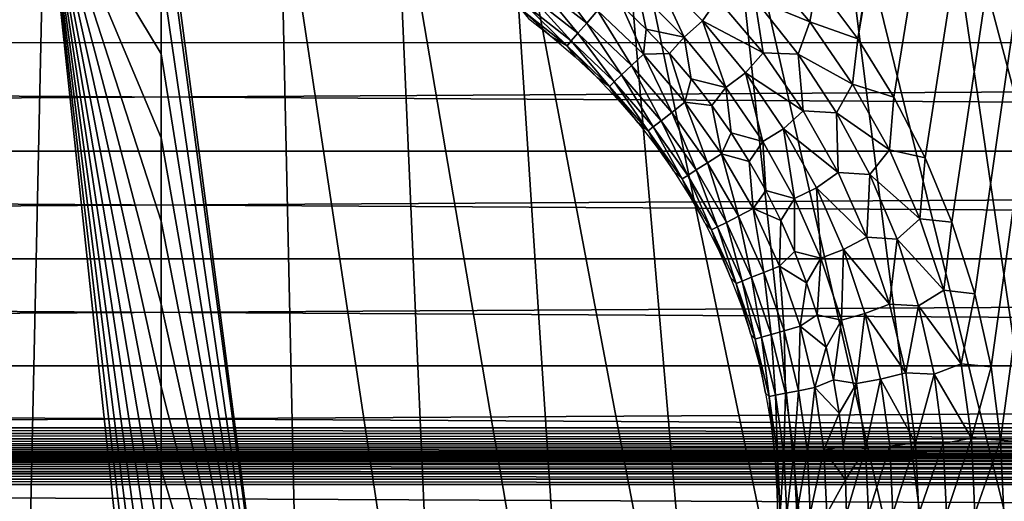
# Model space of a CAD drawing. Header units: millimetres. Extents: x -300 to 300, y -500 to 500.
# Tile 425 of 656: x -2 to 15, y -110 to -101. Entities that reach past the tile are written whole.
import ezdxf

# ---------------------------------------------------------------- set-up
doc = ezdxf.new("R2010")
doc.units = ezdxf.units.MM
doc.header["$LTSCALE"] = 81.481481
for name, color, linetype in [('19', 7, 'CONTINUOUS'), ('20', 7, 'CONTINUOUS'), ('34', 7, 'CONTINUOUS'), ('5', 7, 'CONTINUOUS'), ('53', 7, 'CONTINUOUS'), ('54', 7, 'CONTINUOUS'), ('6', 7, 'CONTINUOUS'), ('63', 7, 'CONTINUOUS')]:
    doc.layers.add(name, color=color, linetype=linetype)

msp = doc.modelspace()

# ---------------------------------------------------------------- linework, layer by layer
at = {"layer": '19', "color": 7, "linetype": 'CONTINUOUS'}
for points in [[(13.601, -97.05, 77.168), (18.48, -115.49, 77.172), (15.349, -96.597, 77.159), (13.601, -97.05, 77.168)], [(11.806, -97.44, 77.176), (16.375, -116.029, 77.184), (13.601, -97.05, 77.168), (11.806, -97.44, 77.176)], [(16.375, -116.029, 77.184), (18.48, -115.49, 77.172), (13.601, -97.05, 77.168), (16.375, -116.029, 77.184)], [(9.962, -97.769, 77.183), (14.214, -116.495, 77.196), (11.806, -97.44, 77.176), (9.962, -97.769, 77.183)], [(14.214, -116.495, 77.196), (16.375, -116.029, 77.184), (11.806, -97.44, 77.176), (14.214, -116.495, 77.196)], [(8.069, -98.037, 77.189), (11.993, -116.887, 77.206), (9.962, -97.769, 77.183), (8.069, -98.037, 77.189)], [(11.993, -116.887, 77.206), (14.214, -116.495, 77.196), (9.962, -97.769, 77.183), (11.993, -116.887, 77.206)], [(6.127, -98.245, 77.193), (9.714, -117.206, 77.214), (8.069, -98.037, 77.189), (6.127, -98.245, 77.193)], [(9.714, -117.206, 77.214), (11.993, -116.887, 77.206), (8.069, -98.037, 77.189), (9.714, -117.206, 77.214)], [(2.093, -98.481, 77.199), (4.978, -117.63, 77.225), (4.135, -98.393, 77.197), (2.093, -98.481, 77.199)], [(4.135, -98.393, 77.197), (7.376, -117.454, 77.22), (6.127, -98.245, 77.193), (4.135, -98.393, 77.197)], [(4.978, -117.63, 77.225), (7.376, -117.454, 77.22), (4.135, -98.393, 77.197), (4.978, -117.63, 77.225)], [(7.376, -117.454, 77.22), (9.714, -117.206, 77.214), (6.127, -98.245, 77.193), (7.376, -117.454, 77.22)], [(0, -98.511, 77.199), (2.519, -117.735, 77.228), (2.093, -98.481, 77.199), (0, -98.511, 77.199)], [(0, -98.915, 77.2), (2.519, -117.735, 77.228), (0, -98.511, 77.199), (0, -98.915, 77.2)], [(2.519, -117.735, 77.228), (4.978, -117.63, 77.225), (2.093, -98.481, 77.199), (2.519, -117.735, 77.228)], [(0, -100.407, 77.203), (2.519, -117.735, 77.228), (0, -98.915, 77.2), (0, -100.407, 77.203)], [(0, -101.893, 77.206), (2.519, -117.735, 77.228), (0, -100.407, 77.203), (0, -101.893, 77.206)], [(0, -103.372, 77.209), (2.519, -117.735, 77.228), (0, -101.893, 77.206), (0, -103.372, 77.209)], [(0, -104.845, 77.211), (2.519, -117.735, 77.228), (0, -103.372, 77.209), (0, -104.845, 77.211)], [(0, -106.313, 77.214), (2.519, -117.735, 77.228), (0, -104.845, 77.211), (0, -106.313, 77.214)], [(0, -107.774, 77.216), (2.519, -117.735, 77.228), (0, -106.313, 77.214), (0, -107.774, 77.216)], [(0, -109.229, 77.218), (2.519, -117.735, 77.228), (0, -107.774, 77.216), (0, -109.229, 77.218)], [(0, -110.679, 77.221), (2.519, -117.735, 77.228), (0, -109.229, 77.218), (0, -110.679, 77.221)]]:
    msp.add_3dface(points, dxfattribs=at)
at = {"layer": '20', "color": 7, "linetype": 'CONTINUOUS'}
for points in [[(-2.474, -117.736, 77.228), (-4.062, -98.397, 77.197), (-4.89, -117.635, 77.225), (-2.474, -117.736, 77.228)], [(-2.055, -98.482, 77.199), (-4.062, -98.397, 77.197), (-2.474, -117.736, 77.228), (-2.055, -98.482, 77.199)], [(0, -117.77, 77.229), (-2.055, -98.482, 77.199), (-2.474, -117.736, 77.228), (0, -117.77, 77.229)], [(0, -117.77, 77.229), (0, -116.419, 77.228), (-2.055, -98.482, 77.199), (0, -117.77, 77.229)], [(0, -116.419, 77.228), (0, -114.992, 77.226), (-2.055, -98.482, 77.199), (0, -116.419, 77.228)], [(0, -114.992, 77.226), (0, -113.56, 77.224), (-2.055, -98.482, 77.199), (0, -114.992, 77.226)], [(0, -113.56, 77.224), (0, -112.122, 77.222), (-2.055, -98.482, 77.199), (0, -113.56, 77.224)], [(0, -112.122, 77.222), (0, -110.679, 77.221), (-2.055, -98.482, 77.199), (0, -112.122, 77.222)], [(0, -110.679, 77.221), (0, -109.229, 77.218), (-2.055, -98.482, 77.199), (0, -110.679, 77.221)], [(0, -109.229, 77.218), (0, -107.774, 77.216), (-2.055, -98.482, 77.199), (0, -109.229, 77.218)], [(0, -107.774, 77.216), (0, -106.313, 77.214), (-2.055, -98.482, 77.199), (0, -107.774, 77.216)], [(0, -106.313, 77.214), (0, -104.845, 77.211), (-2.055, -98.482, 77.199), (0, -106.313, 77.214)], [(0, -104.845, 77.211), (0, -103.372, 77.209), (-2.055, -98.482, 77.199), (0, -104.845, 77.211)], [(0, -103.372, 77.209), (0, -101.893, 77.206), (-2.055, -98.482, 77.199), (0, -103.372, 77.209)], [(0, -101.893, 77.206), (0, -100.407, 77.203), (-2.055, -98.482, 77.199), (0, -101.893, 77.206)]]:
    msp.add_3dface(points, dxfattribs=at)
at = {"layer": '34', "color": 7, "linetype": 'CONTINUOUS'}
for points in [[(54.5, 0, 501.493), (54.5, -108.5, 501.493), (-54.5, 0, 501.493), (54.5, 0, 501.493)], [(-54.5, 0, 501.493), (54.5, -108.5, 501.493), (-54.5, -108.5, 501.493), (-54.5, 0, 501.493)], [(54.5, -108.5, 501.493), (54.49, -108.598, 501.493), (-54.5, -108.5, 501.493), (54.5, -108.5, 501.493)], [(-54.5, -108.5, 501.493), (54.49, -108.598, 501.493), (-54.49, -108.598, 501.493), (-54.5, -108.5, 501.493)], [(54.49, -108.598, 501.493), (54.462, -108.691, 501.493), (-54.49, -108.598, 501.493), (54.49, -108.598, 501.493)], [(-54.49, -108.598, 501.493), (54.462, -108.691, 501.493), (-54.462, -108.691, 501.493), (-54.49, -108.598, 501.493)], [(54.462, -108.691, 501.493), (54.416, -108.778, 501.493), (-54.462, -108.691, 501.493), (54.462, -108.691, 501.493)], [(-54.462, -108.691, 501.493), (54.416, -108.778, 501.493), (-54.416, -108.778, 501.493), (-54.462, -108.691, 501.493)], [(54.416, -108.778, 501.493), (54.354, -108.854, 501.493), (-54.416, -108.778, 501.493), (54.416, -108.778, 501.493)], [(-54.416, -108.778, 501.493), (54.354, -108.854, 501.493), (-54.354, -108.854, 501.493), (-54.416, -108.778, 501.493)], [(54.354, -108.854, 501.493), (54.278, -108.916, 501.493), (-54.354, -108.854, 501.493), (54.354, -108.854, 501.493)], [(-54.354, -108.854, 501.493), (54.278, -108.916, 501.493), (-54.278, -108.916, 501.493), (-54.354, -108.854, 501.493)], [(54.278, -108.916, 501.493), (54.191, -108.962, 501.493), (-54.278, -108.916, 501.493), (54.278, -108.916, 501.493)], [(-54.278, -108.916, 501.493), (54.191, -108.962, 501.493), (-54.191, -108.962, 501.493), (-54.278, -108.916, 501.493)], [(54.191, -108.962, 501.493), (54.098, -108.99, 501.493), (-54.191, -108.962, 501.493), (54.191, -108.962, 501.493)], [(-54.191, -108.962, 501.493), (54.098, -108.99, 501.493), (-54.098, -108.99, 501.493), (-54.191, -108.962, 501.493)], [(-54.098, -108.99, 501.493), (54.098, -108.99, 501.493), (53.5, -109, 501.493), (-54.098, -108.99, 501.493)], [(-54.098, -108.99, 501.493), (53.5, -109, 501.493), (-53.5, -109, 501.493), (-54.098, -108.99, 501.493)], [(53.5, -109, 501.493), (53.402, -109.01, 501.493), (-53.5, -109, 501.493), (53.5, -109, 501.493)], [(-53.5, -109, 501.493), (53.402, -109.01, 501.493), (-53.402, -109.01, 501.493), (-53.5, -109, 501.493)], [(53.402, -109.01, 501.493), (53.309, -109.038, 501.493), (-53.402, -109.01, 501.493), (53.402, -109.01, 501.493)], [(-53.402, -109.01, 501.493), (53.309, -109.038, 501.493), (-53.309, -109.038, 501.493), (-53.402, -109.01, 501.493)], [(53.309, -109.038, 501.493), (53.222, -109.084, 501.493), (-53.309, -109.038, 501.493), (53.309, -109.038, 501.493)], [(-53.309, -109.038, 501.493), (53.222, -109.084, 501.493), (-53.222, -109.084, 501.493), (-53.309, -109.038, 501.493)], [(53.222, -109.084, 501.493), (53.146, -109.146, 501.493), (-53.222, -109.084, 501.493), (53.222, -109.084, 501.493)], [(-53.222, -109.084, 501.493), (53.146, -109.146, 501.493), (-53.146, -109.146, 501.493), (-53.222, -109.084, 501.493)], [(53.146, -109.146, 501.493), (53.084, -109.222, 501.493), (-53.146, -109.146, 501.493), (53.146, -109.146, 501.493)], [(-53.146, -109.146, 501.493), (53.084, -109.222, 501.493), (-53.084, -109.222, 501.493), (-53.146, -109.146, 501.493)], [(53.084, -109.222, 501.493), (53.038, -109.309, 501.493), (-53.084, -109.222, 501.493), (53.084, -109.222, 501.493)], [(-53.084, -109.222, 501.493), (53.038, -109.309, 501.493), (-53.038, -109.309, 501.493), (-53.084, -109.222, 501.493)], [(53.038, -109.309, 501.493), (53.01, -109.402, 501.493), (-53.038, -109.309, 501.493), (53.038, -109.309, 501.493)], [(-53.038, -109.309, 501.493), (53.01, -109.402, 501.493), (-53.01, -109.402, 501.493), (-53.038, -109.309, 501.493)], [(53.01, -109.402, 501.493), (53, -109.5, 501.493), (-53.01, -109.402, 501.493), (53.01, -109.402, 501.493)], [(-53.01, -109.402, 501.493), (53, -109.5, 501.493), (-53, -109.5, 501.493), (-53.01, -109.402, 501.493)], [(53, -109.5, 501.493), (53, -110, 501.493), (-53, -109.5, 501.493), (53, -109.5, 501.493)], [(-53, -109.5, 501.493), (53, -110, 501.493), (-53, -110, 501.493), (-53, -109.5, 501.493)]]:
    msp.add_3dface(points, dxfattribs=at)
at = {"layer": '5', "color": 7, "linetype": 'CONTINUOUS'}
for points in [[(162.074, -99.764, 11), (162.028, -101.693, 11), (-162.074, -99.764, 11), (162.074, -99.764, 11)], [(162.028, -101.693, 11), (-162.028, -101.694, 11), (-162.074, -99.764, 11), (162.028, -101.693, 11)], [(162.028, -101.693, 11), (161.982, -103.609, 11), (-162.028, -101.694, 11), (162.028, -101.693, 11)], [(161.982, -103.609, 11), (-161.982, -103.609, 11), (-162.028, -101.694, 11), (161.982, -103.609, 11)], [(161.982, -103.609, 11), (161.934, -105.511, 11), (-161.982, -103.609, 11), (161.982, -103.609, 11)], [(161.934, -105.511, 11), (-161.934, -105.512, 11), (-161.982, -103.609, 11), (161.934, -105.511, 11)], [(161.934, -105.511, 11), (161.885, -107.401, 11), (-161.934, -105.512, 11), (161.934, -105.511, 11)], [(161.885, -107.401, 11), (-161.885, -107.401, 11), (-161.934, -105.512, 11), (161.885, -107.401, 11)], [(161.885, -107.401, 11), (161.835, -109.277, 11), (-161.885, -107.401, 11), (161.885, -107.401, 11)], [(161.835, -109.277, 11), (-161.835, -109.278, 11), (-161.885, -107.401, 11), (161.835, -109.277, 11)], [(161.835, -109.277, 11), (161.785, -111.142, 11), (-161.835, -109.278, 11), (161.835, -109.277, 11)], [(161.785, -111.142, 11), (-161.785, -111.142, 11), (-161.835, -109.278, 11), (161.785, -111.142, 11)]]:
    msp.add_3dface(points, dxfattribs=at)
at = {"layer": '53', "color": 7, "linetype": 'CONTINUOUS'}
for points in [[(9.235, -101.597, 545.2), (8.711, -100.466, 545.479), (8.42, -100.781, 545.2), (9.235, -101.597, 545.2)], [(9.554, -101.31, 545.479), (8.711, -100.466, 545.479), (9.235, -101.597, 545.2), (9.554, -101.31, 545.479)], [(8.711, -100.466, 545.479), (9.554, -101.31, 545.479), (9.821, -100.918, 545.701), (8.711, -100.466, 545.479)], [(11.452, -101.328, 545.96), (10.6, -100.305, 545.96), (10.479, -100.925, 545.862), (11.452, -101.328, 545.96)], [(11.452, -101.328, 545.96), (11.574, -100.656, 545.993), (10.6, -100.305, 545.96), (11.452, -101.328, 545.96)], [(8.562, -101.454, 544.87), (8.42, -100.781, 545.2), (8.132, -101.044, 544.87), (8.562, -101.454, 544.87)], [(9.235, -101.597, 545.2), (8.42, -100.781, 545.2), (8.562, -101.454, 544.87), (9.235, -101.597, 545.2)], [(12.296, -101.628, 545.993), (11.574, -100.656, 545.993), (11.452, -101.328, 545.96), (12.296, -101.628, 545.993)], [(9.554, -101.31, 545.479), (10.625, -101.874, 545.701), (9.821, -100.918, 545.701), (9.554, -101.31, 545.479)], [(10.625, -101.874, 545.701), (10.479, -100.925, 545.862), (9.821, -100.918, 545.701), (10.625, -101.874, 545.701)], [(11.247, -101.896, 545.862), (11.452, -101.328, 545.96), (10.479, -100.925, 545.862), (11.247, -101.896, 545.862)], [(11.247, -101.896, 545.862), (10.479, -100.925, 545.862), (10.625, -101.874, 545.701), (11.247, -101.896, 545.862)], [(9.97, -102.485, 545.2), (9.554, -101.31, 545.479), (9.235, -101.597, 545.2), (9.97, -102.485, 545.2)], [(10.315, -102.229, 545.479), (9.554, -101.31, 545.479), (9.97, -102.485, 545.2), (10.315, -102.229, 545.479)], [(9.554, -101.31, 545.479), (10.315, -102.229, 545.479), (10.625, -101.874, 545.701), (9.554, -101.31, 545.479)], [(12.206, -102.426, 545.96), (11.452, -101.328, 545.96), (11.247, -101.896, 545.862), (12.206, -102.426, 545.96)], [(12.206, -102.426, 545.96), (12.296, -101.628, 545.993), (11.452, -101.328, 545.96), (12.206, -102.426, 545.96)], [(8.971, -101.885, 544.87), (9.235, -101.597, 545.2), (8.562, -101.454, 544.87), (8.971, -101.885, 544.87)], [(9.358, -102.335, 544.87), (9.235, -101.597, 545.2), (8.971, -101.885, 544.87), (9.358, -102.335, 544.87)], [(9.97, -102.485, 545.2), (9.235, -101.597, 545.2), (9.358, -102.335, 544.87), (9.97, -102.485, 545.2)], [(12.936, -102.655, 545.993), (12.296, -101.628, 545.993), (12.206, -102.426, 545.96), (12.936, -102.655, 545.993)], [(10.315, -102.229, 545.479), (11.336, -102.9, 545.701), (10.625, -101.874, 545.701), (10.315, -102.229, 545.479)], [(11.336, -102.9, 545.701), (11.247, -101.896, 545.862), (10.625, -101.874, 545.701), (11.336, -102.9, 545.701)], [(11.925, -102.932, 545.862), (12.206, -102.426, 545.96), (11.247, -101.896, 545.862), (11.925, -102.932, 545.862)], [(11.925, -102.932, 545.862), (11.247, -101.896, 545.862), (11.336, -102.9, 545.701), (11.925, -102.932, 545.862)], [(9.723, -102.803, 544.87), (9.97, -102.485, 545.2), (9.358, -102.335, 544.87), (9.723, -102.803, 544.87)], [(10.621, -103.437, 545.2), (10.315, -102.229, 545.479), (9.97, -102.485, 545.2), (10.621, -103.437, 545.2)], [(10.987, -103.213, 545.479), (10.315, -102.229, 545.479), (10.621, -103.437, 545.2), (10.987, -103.213, 545.479)], [(10.315, -102.229, 545.479), (10.987, -103.213, 545.479), (11.336, -102.9, 545.701), (10.315, -102.229, 545.479)], [(10.064, -103.289, 544.87), (9.97, -102.485, 545.2), (9.723, -102.803, 544.87), (10.064, -103.289, 544.87)], [(10.621, -103.437, 545.2), (9.97, -102.485, 545.2), (10.064, -103.289, 544.87), (10.621, -103.437, 545.2)], [(12.855, -103.588, 545.96), (12.206, -102.426, 545.96), (11.925, -102.932, 545.862), (12.855, -103.588, 545.96)], [(12.855, -103.588, 545.96), (12.936, -102.655, 545.993), (12.206, -102.426, 545.96), (12.855, -103.588, 545.96)], [(13.49, -103.731, 545.993), (12.936, -102.655, 545.993), (12.855, -103.588, 545.96), (13.49, -103.731, 545.993)], [(10.987, -103.213, 545.479), (11.949, -103.989, 545.701), (11.336, -102.9, 545.701), (10.987, -103.213, 545.479)], [(11.949, -103.989, 545.701), (11.925, -102.932, 545.862), (11.336, -102.9, 545.701), (11.949, -103.989, 545.701)], [(12.508, -104.024, 545.862), (12.855, -103.588, 545.96), (11.925, -102.932, 545.862), (12.508, -104.024, 545.862)], [(12.508, -104.024, 545.862), (11.925, -102.932, 545.862), (11.949, -103.989, 545.701), (12.508, -104.024, 545.862)], [(11.181, -104.445, 545.2), (10.987, -103.213, 545.479), (10.621, -103.437, 545.2), (11.181, -104.445, 545.2)], [(11.567, -104.256, 545.479), (10.987, -103.213, 545.479), (11.181, -104.445, 545.2), (11.567, -104.256, 545.479)], [(10.987, -103.213, 545.479), (11.567, -104.256, 545.479), (11.949, -103.989, 545.701), (10.987, -103.213, 545.479)], [(10.382, -103.791, 544.87), (10.621, -103.437, 545.2), (10.064, -103.289, 544.87), (10.382, -103.791, 544.87)], [(10.674, -104.308, 544.87), (10.621, -103.437, 545.2), (10.382, -103.791, 544.87), (10.674, -104.308, 544.87)], [(11.181, -104.445, 545.2), (10.621, -103.437, 545.2), (10.674, -104.308, 544.87), (11.181, -104.445, 545.2)], [(13.393, -104.806, 545.96), (12.855, -103.588, 545.96), (12.508, -104.024, 545.862), (13.393, -104.806, 545.96)], [(13.393, -104.806, 545.96), (13.49, -103.731, 545.993), (12.855, -103.588, 545.96), (13.393, -104.806, 545.96)], [(13.961, -104.865, 545.993), (13.49, -103.731, 545.993), (13.393, -104.806, 545.96), (13.961, -104.865, 545.993)], [(11.567, -104.256, 545.479), (12.458, -105.129, 545.701), (11.949, -103.989, 545.701), (11.567, -104.256, 545.479)], [(12.458, -105.129, 545.701), (12.508, -104.024, 545.862), (11.949, -103.989, 545.701), (12.458, -105.129, 545.701)], [(12.991, -105.164, 545.862), (12.508, -104.024, 545.862), (12.458, -105.129, 545.701), (12.991, -105.164, 545.862)], [(12.991, -105.164, 545.862), (13.393, -104.806, 545.96), (12.508, -104.024, 545.862), (12.991, -105.164, 545.862)], [(11.646, -105.501, 545.2), (11.567, -104.256, 545.479), (11.181, -104.445, 545.2), (11.646, -105.501, 545.2)], [(12.047, -105.347, 545.479), (11.567, -104.256, 545.479), (11.646, -105.501, 545.2), (12.047, -105.347, 545.479)], [(11.567, -104.256, 545.479), (12.047, -105.347, 545.479), (12.458, -105.129, 545.701), (11.567, -104.256, 545.479)], [(10.94, -104.838, 544.87), (11.181, -104.445, 545.2), (10.674, -104.308, 544.87), (10.94, -104.838, 544.87)], [(11.18, -105.381, 544.87), (11.181, -104.445, 545.2), (10.94, -104.838, 544.87), (11.18, -105.381, 544.87)], [(11.646, -105.501, 545.2), (11.181, -104.445, 545.2), (11.18, -105.381, 544.87), (11.646, -105.501, 545.2)], [(13.816, -106.068, 545.96), (13.393, -104.806, 545.96), (12.991, -105.164, 545.862), (13.816, -106.068, 545.96)], [(13.816, -106.068, 545.96), (13.961, -104.865, 545.993), (13.393, -104.806, 545.96), (13.816, -106.068, 545.96)], [(14.364, -106.132, 545.993), (13.961, -104.865, 545.993), (13.816, -106.068, 545.96), (14.364, -106.132, 545.993)], [(12.047, -105.347, 545.479), (12.858, -106.313, 545.701), (12.458, -105.129, 545.701), (12.047, -105.347, 545.479)], [(12.858, -106.313, 545.701), (12.991, -105.164, 545.862), (12.458, -105.129, 545.701), (12.858, -106.313, 545.701)], [(13.371, -106.342, 545.862), (12.991, -105.164, 545.862), (12.858, -106.313, 545.701), (13.371, -106.342, 545.862)], [(13.371, -106.342, 545.862), (13.816, -106.068, 545.96), (12.991, -105.164, 545.862), (13.371, -106.342, 545.862)], [(11.393, -105.935, 544.87), (11.646, -105.501, 545.2), (11.18, -105.381, 544.87), (11.393, -105.935, 544.87)], [(11.579, -106.499, 544.87), (11.646, -105.501, 545.2), (11.393, -105.935, 544.87), (11.579, -106.499, 544.87)], [(12.012, -106.594, 545.2), (11.646, -105.501, 545.2), (11.579, -106.499, 544.87), (12.012, -106.594, 545.2)], [(12.012, -106.594, 545.2), (12.047, -105.347, 545.479), (11.646, -105.501, 545.2), (12.012, -106.594, 545.2)], [(12.425, -106.478, 545.479), (12.047, -105.347, 545.479), (12.012, -106.594, 545.2), (12.425, -106.478, 545.479)], [(12.047, -105.347, 545.479), (12.425, -106.478, 545.479), (12.858, -106.313, 545.701), (12.047, -105.347, 545.479)], [(14.121, -107.365, 545.96), (13.816, -106.068, 545.96), (13.371, -106.342, 545.862), (14.121, -107.365, 545.96)], [(14.121, -107.365, 545.96), (14.364, -106.132, 545.993), (13.816, -106.068, 545.96), (14.121, -107.365, 545.96)], [(14.65, -107.419, 545.993), (14.364, -106.132, 545.993), (14.121, -107.365, 545.96), (14.65, -107.419, 545.993)], [(12.425, -106.478, 545.479), (13.146, -107.528, 545.701), (12.858, -106.313, 545.701), (12.425, -106.478, 545.479)], [(13.146, -107.528, 545.701), (13.371, -106.342, 545.862), (12.858, -106.313, 545.701), (13.146, -107.528, 545.701)], [(13.644, -107.549, 545.862), (13.371, -106.342, 545.862), (13.146, -107.528, 545.701), (13.644, -107.549, 545.862)], [(13.644, -107.549, 545.862), (14.121, -107.365, 545.96), (13.371, -106.342, 545.862), (13.644, -107.549, 545.862)], [(11.737, -107.072, 544.87), (12.012, -106.594, 545.2), (11.579, -106.499, 544.87), (11.737, -107.072, 544.87)], [(12.275, -107.717, 545.2), (12.425, -106.478, 545.479), (12.012, -106.594, 545.2), (12.275, -107.717, 545.2)], [(12.697, -107.639, 545.479), (12.425, -106.478, 545.479), (12.275, -107.717, 545.2), (12.697, -107.639, 545.479)], [(12.425, -106.478, 545.479), (12.697, -107.639, 545.479), (13.146, -107.528, 545.701), (12.425, -106.478, 545.479)], [(11.867, -107.651, 544.87), (12.012, -106.594, 545.2), (11.737, -107.072, 544.87), (11.867, -107.651, 544.87)], [(12.275, -107.717, 545.2), (12.012, -106.594, 545.2), (11.867, -107.651, 544.87), (12.275, -107.717, 545.2)], [(14.304, -108.683, 545.96), (14.121, -107.365, 545.96), (13.644, -107.549, 545.862), (14.304, -108.683, 545.96)], [(14.304, -108.683, 545.96), (14.65, -107.419, 545.993), (14.121, -107.365, 545.96), (14.304, -108.683, 545.96)], [(14.82, -108.716, 545.993), (14.65, -107.419, 545.993), (14.304, -108.683, 545.96), (14.82, -108.716, 545.993)], [(12.697, -107.639, 545.479), (13.319, -108.765, 545.701), (13.146, -107.528, 545.701), (12.697, -107.639, 545.479)], [(13.319, -108.765, 545.701), (13.644, -107.549, 545.862), (13.146, -107.528, 545.701), (13.319, -108.765, 545.701)], [(13.808, -108.776, 545.862), (13.644, -107.549, 545.862), (13.319, -108.765, 545.701), (13.808, -108.776, 545.862)], [(13.808, -108.776, 545.862), (14.304, -108.683, 545.96), (13.644, -107.549, 545.862), (13.808, -108.776, 545.862)], [(11.968, -108.236, 544.87), (12.275, -107.717, 545.2), (11.867, -107.651, 544.87), (11.968, -108.236, 544.87)], [(12.04, -108.826, 544.87), (12.275, -107.717, 545.2), (11.968, -108.236, 544.87), (12.04, -108.826, 544.87)], [(12.433, -108.86, 545.2), (12.275, -107.717, 545.2), (12.04, -108.826, 544.87), (12.433, -108.86, 545.2)], [(12.433, -108.86, 545.2), (12.697, -107.639, 545.479), (12.275, -107.717, 545.2), (12.433, -108.86, 545.2)], [(12.861, -108.821, 545.479), (12.697, -107.639, 545.479), (12.433, -108.86, 545.2), (12.861, -108.821, 545.479)], [(12.697, -107.639, 545.479), (12.861, -108.821, 545.479), (13.319, -108.765, 545.701), (12.697, -107.639, 545.479)], [(12.485, -110.012, 545.2), (12.861, -108.821, 545.479), (12.433, -108.86, 545.2), (12.485, -110.012, 545.2)], [(12.485, -110.012, 545.2), (12.915, -110.012, 545.479), (12.861, -108.821, 545.479), (12.485, -110.012, 545.2)], [(12.861, -108.821, 545.479), (12.915, -110.012, 545.479), (13.319, -108.765, 545.701), (12.861, -108.821, 545.479)], [(12.915, -110.012, 545.479), (13.376, -110.012, 545.701), (13.319, -108.765, 545.701), (12.915, -110.012, 545.479)], [(13.376, -110.012, 545.701), (13.808, -108.776, 545.862), (13.319, -108.765, 545.701), (13.376, -110.012, 545.701)], [(13.376, -110.012, 545.701), (13.862, -110.013, 545.862), (13.808, -108.776, 545.862), (13.376, -110.012, 545.701)], [(13.862, -110.013, 545.862), (14.304, -108.683, 545.96), (13.808, -108.776, 545.862), (13.862, -110.013, 545.862)], [(13.862, -110.013, 545.862), (14.365, -110.013, 545.96), (14.304, -108.683, 545.96), (13.862, -110.013, 545.862)], [(14.365, -110.013, 545.96), (14.82, -108.716, 545.993), (14.304, -108.683, 545.96), (14.365, -110.013, 545.96)], [(14.365, -110.013, 545.96), (14.875, -110.014, 545.993), (14.82, -108.716, 545.993), (14.365, -110.013, 545.96)], [(12.083, -109.418, 544.87), (12.433, -108.86, 545.2), (12.04, -108.826, 544.87), (12.083, -109.418, 544.87)], [(12.097, -110.011, 544.87), (12.433, -108.86, 545.2), (12.083, -109.418, 544.87), (12.097, -110.011, 544.87)], [(12.097, -110.011, 544.87), (12.485, -110.012, 545.2), (12.433, -108.86, 545.2), (12.097, -110.011, 544.87)]]:
    msp.add_3dface(points, dxfattribs=at)
at = {"layer": '54', "color": 7, "linetype": 'CONTINUOUS'}
for points in [[(7.512, -101.347, 544.072), (6.826, -100.433, 544.492), (6.655, -100.672, 544.072), (7.512, -101.347, 544.072)], [(7.704, -101.125, 544.492), (6.826, -100.433, 544.492), (7.512, -101.347, 544.072), (7.704, -101.125, 544.492)], [(7.356, -101.527, 543.619), (6.655, -100.672, 544.072), (6.517, -100.866, 543.619), (7.356, -101.527, 543.619)], [(7.512, -101.347, 544.072), (6.655, -100.672, 544.072), (7.356, -101.527, 543.619), (7.512, -101.347, 544.072)], [(7.239, -101.661, 543.139), (6.517, -100.866, 543.619), (6.414, -101.011, 543.139), (7.239, -101.661, 543.139)], [(7.356, -101.527, 543.619), (6.517, -100.866, 543.619), (7.239, -101.661, 543.139), (7.356, -101.527, 543.619)], [(6.347, -101.104, 542.64), (7.164, -101.748, 542.64), (6.414, -101.011, 543.139), (6.347, -101.104, 542.64)], [(7.164, -101.748, 542.64), (6.347, -101.104, 542.64), (6.904, -101.594, 542.132), (7.164, -101.748, 542.64)], [(6.904, -101.594, 542.132), (6.347, -101.104, 542.64), (6.483, -101.265, 542.132), (6.904, -101.594, 542.132)], [(7.164, -101.748, 542.64), (7.239, -101.661, 543.139), (6.414, -101.011, 543.139), (7.164, -101.748, 542.64)], [(8.3, -102.1, 544.072), (7.704, -101.125, 544.492), (7.512, -101.347, 544.072), (8.3, -102.1, 544.072)], [(8.513, -101.898, 544.492), (8.132, -101.044, 544.87), (7.704, -101.125, 544.492), (8.513, -101.898, 544.492)], [(8.513, -101.898, 544.492), (7.704, -101.125, 544.492), (8.3, -102.1, 544.072), (8.513, -101.898, 544.492)], [(8.562, -101.454, 544.87), (8.132, -101.044, 544.87), (8.513, -101.898, 544.492), (8.562, -101.454, 544.87)], [(8.128, -102.264, 543.619), (7.512, -101.347, 544.072), (7.356, -101.527, 543.619), (8.128, -102.264, 543.619)], [(8.3, -102.1, 544.072), (7.512, -101.347, 544.072), (8.128, -102.264, 543.619), (8.3, -102.1, 544.072)], [(8.971, -101.885, 544.87), (8.562, -101.454, 544.87), (8.513, -101.898, 544.492), (8.971, -101.885, 544.87)], [(7.309, -101.943, 542.132), (7.164, -101.748, 542.64), (6.904, -101.594, 542.132), (7.309, -101.943, 542.132)], [(7.164, -101.748, 542.64), (7.916, -102.466, 542.64), (7.239, -101.661, 543.139), (7.164, -101.748, 542.64)], [(7.999, -102.387, 543.139), (7.356, -101.527, 543.619), (7.239, -101.661, 543.139), (7.999, -102.387, 543.139)], [(7.916, -102.466, 542.64), (7.999, -102.387, 543.139), (7.239, -101.661, 543.139), (7.916, -102.466, 542.64)], [(8.128, -102.264, 543.619), (7.356, -101.527, 543.619), (7.999, -102.387, 543.139), (8.128, -102.264, 543.619)], [(7.916, -102.466, 542.64), (7.164, -101.748, 542.64), (7.695, -102.312, 542.132), (7.916, -102.466, 542.64)], [(7.695, -102.312, 542.132), (7.164, -101.748, 542.64), (7.309, -101.943, 542.132), (7.695, -102.312, 542.132)], [(9.014, -102.925, 544.072), (8.513, -101.898, 544.492), (8.3, -102.1, 544.072), (9.014, -102.925, 544.072)], [(9.245, -102.744, 544.492), (8.971, -101.885, 544.87), (8.513, -101.898, 544.492), (9.245, -102.744, 544.492)], [(9.245, -102.744, 544.492), (8.513, -101.898, 544.492), (9.014, -102.925, 544.072), (9.245, -102.744, 544.492)], [(9.358, -102.335, 544.87), (8.971, -101.885, 544.87), (9.245, -102.744, 544.492), (9.358, -102.335, 544.87)], [(8.827, -103.072, 543.619), (8.3, -102.1, 544.072), (8.128, -102.264, 543.619), (8.827, -103.072, 543.619)], [(9.014, -102.925, 544.072), (8.3, -102.1, 544.072), (8.827, -103.072, 543.619), (9.014, -102.925, 544.072)], [(8.064, -102.699, 542.132), (7.916, -102.466, 542.64), (7.695, -102.312, 542.132), (8.064, -102.699, 542.132)], [(7.916, -102.466, 542.64), (8.596, -103.253, 542.64), (7.999, -102.387, 543.139), (7.916, -102.466, 542.64)], [(8.687, -103.182, 543.139), (8.128, -102.264, 543.619), (7.999, -102.387, 543.139), (8.687, -103.182, 543.139)], [(8.596, -103.253, 542.64), (8.687, -103.182, 543.139), (7.999, -102.387, 543.139), (8.596, -103.253, 542.64)], [(8.827, -103.072, 543.619), (8.128, -102.264, 543.619), (8.687, -103.182, 543.139), (8.827, -103.072, 543.619)], [(9.723, -102.803, 544.87), (9.358, -102.335, 544.87), (9.245, -102.744, 544.492), (9.723, -102.803, 544.87)], [(8.596, -103.253, 542.64), (7.916, -102.466, 542.64), (8.412, -103.104, 542.132), (8.596, -103.253, 542.64)], [(8.412, -103.104, 542.132), (7.916, -102.466, 542.64), (8.064, -102.699, 542.132), (8.412, -103.104, 542.132)], [(9.645, -103.814, 544.072), (9.245, -102.744, 544.492), (9.014, -102.925, 544.072), (9.645, -103.814, 544.072)], [(9.893, -103.655, 544.492), (9.723, -102.803, 544.87), (9.245, -102.744, 544.492), (9.893, -103.655, 544.492)], [(9.893, -103.655, 544.492), (9.245, -102.744, 544.492), (9.645, -103.814, 544.072), (9.893, -103.655, 544.492)], [(10.064, -103.289, 544.87), (9.723, -102.803, 544.87), (9.893, -103.655, 544.492), (10.064, -103.289, 544.87)], [(9.296, -104.038, 543.139), (8.827, -103.072, 543.619), (8.687, -103.182, 543.139), (9.296, -104.038, 543.139)], [(9.445, -103.942, 543.619), (9.014, -102.925, 544.072), (8.827, -103.072, 543.619), (9.445, -103.942, 543.619)], [(9.445, -103.942, 543.619), (8.827, -103.072, 543.619), (9.296, -104.038, 543.139), (9.445, -103.942, 543.619)], [(9.645, -103.814, 544.072), (9.014, -102.925, 544.072), (9.445, -103.942, 543.619), (9.645, -103.814, 544.072)], [(8.741, -103.525, 542.132), (8.596, -103.253, 542.64), (8.412, -103.104, 542.132), (8.741, -103.525, 542.132)], [(8.596, -103.253, 542.64), (9.199, -104.1, 542.64), (8.687, -103.182, 543.139), (8.596, -103.253, 542.64)], [(9.199, -104.1, 542.64), (8.596, -103.253, 542.64), (9.048, -103.962, 542.132), (9.199, -104.1, 542.64)], [(9.048, -103.962, 542.132), (8.596, -103.253, 542.64), (8.741, -103.525, 542.132), (9.048, -103.962, 542.132)], [(9.199, -104.1, 542.64), (9.296, -104.038, 543.139), (8.687, -103.182, 543.139), (9.199, -104.1, 542.64)], [(10.382, -103.791, 544.87), (10.064, -103.289, 544.87), (9.893, -103.655, 544.492), (10.382, -103.791, 544.87)], [(10.19, -104.759, 544.072), (9.893, -103.655, 544.492), (9.645, -103.814, 544.072), (10.19, -104.759, 544.072)], [(10.451, -104.625, 544.492), (10.382, -103.791, 544.87), (9.893, -103.655, 544.492), (10.451, -104.625, 544.492)], [(10.451, -104.625, 544.492), (9.893, -103.655, 544.492), (10.19, -104.759, 544.072), (10.451, -104.625, 544.492)], [(9.82, -104.949, 543.139), (9.445, -103.942, 543.619), (9.296, -104.038, 543.139), (9.82, -104.949, 543.139)], [(9.978, -104.868, 543.619), (9.645, -103.814, 544.072), (9.445, -103.942, 543.619), (9.978, -104.868, 543.619)], [(9.978, -104.868, 543.619), (9.445, -103.942, 543.619), (9.82, -104.949, 543.139), (9.978, -104.868, 543.619)], [(10.19, -104.759, 544.072), (9.645, -103.814, 544.072), (9.978, -104.868, 543.619), (10.19, -104.759, 544.072)], [(10.674, -104.308, 544.87), (10.382, -103.791, 544.87), (10.451, -104.625, 544.492), (10.674, -104.308, 544.87)], [(9.334, -104.413, 542.132), (9.199, -104.1, 542.64), (9.048, -103.962, 542.132), (9.334, -104.413, 542.132)], [(9.199, -104.1, 542.64), (9.718, -105.002, 542.64), (9.296, -104.038, 543.139), (9.199, -104.1, 542.64)], [(9.718, -105.002, 542.64), (9.199, -104.1, 542.64), (9.597, -104.878, 542.132), (9.718, -105.002, 542.64)], [(9.597, -104.878, 542.132), (9.199, -104.1, 542.64), (9.334, -104.413, 542.132), (9.597, -104.878, 542.132)], [(9.718, -105.002, 542.64), (9.82, -104.949, 543.139), (9.296, -104.038, 543.139), (9.718, -105.002, 542.64)], [(10.94, -104.838, 544.87), (10.674, -104.308, 544.87), (10.451, -104.625, 544.492), (10.94, -104.838, 544.87)], [(10.642, -105.751, 544.072), (10.451, -104.625, 544.492), (10.19, -104.759, 544.072), (10.642, -105.751, 544.072)], [(10.915, -105.642, 544.492), (10.94, -104.838, 544.87), (10.451, -104.625, 544.492), (10.915, -105.642, 544.492)], [(10.915, -105.642, 544.492), (10.451, -104.625, 544.492), (10.642, -105.751, 544.072), (10.915, -105.642, 544.492)], [(10.421, -105.839, 543.619), (10.19, -104.759, 544.072), (9.978, -104.868, 543.619), (10.421, -105.839, 543.619)], [(10.642, -105.751, 544.072), (10.19, -104.759, 544.072), (10.421, -105.839, 543.619), (10.642, -105.751, 544.072)], [(9.837, -105.356, 542.132), (9.718, -105.002, 542.64), (9.597, -104.878, 542.132), (9.837, -105.356, 542.132)], [(9.718, -105.002, 542.64), (10.149, -105.948, 542.64), (9.82, -104.949, 543.139), (9.718, -105.002, 542.64)], [(10.256, -105.905, 543.139), (9.978, -104.868, 543.619), (9.82, -104.949, 543.139), (10.256, -105.905, 543.139)], [(10.149, -105.948, 542.64), (10.256, -105.905, 543.139), (9.82, -104.949, 543.139), (10.149, -105.948, 542.64)], [(10.421, -105.839, 543.619), (9.978, -104.868, 543.619), (10.256, -105.905, 543.139), (10.421, -105.839, 543.619)], [(11.18, -105.381, 544.87), (10.94, -104.838, 544.87), (10.915, -105.642, 544.492), (11.18, -105.381, 544.87)], [(10.149, -105.948, 542.64), (9.718, -105.002, 542.64), (10.053, -105.844, 542.132), (10.149, -105.948, 542.64)], [(10.053, -105.844, 542.132), (9.718, -105.002, 542.64), (9.837, -105.356, 542.132), (10.053, -105.844, 542.132)], [(11.393, -105.935, 544.87), (11.18, -105.381, 544.87), (10.915, -105.642, 544.492), (11.393, -105.935, 544.87)], [(10.997, -106.782, 544.072), (10.915, -105.642, 544.492), (10.642, -105.751, 544.072), (10.997, -106.782, 544.072)], [(11.279, -106.7, 544.492), (11.393, -105.935, 544.87), (10.915, -105.642, 544.492), (11.279, -106.7, 544.492)], [(11.279, -106.7, 544.492), (10.915, -105.642, 544.492), (10.997, -106.782, 544.072), (11.279, -106.7, 544.492)], [(10.245, -106.343, 542.132), (10.149, -105.948, 542.64), (10.053, -105.844, 542.132), (10.245, -106.343, 542.132)], [(10.599, -106.899, 543.139), (10.421, -105.839, 543.619), (10.256, -105.905, 543.139), (10.599, -106.899, 543.139)], [(10.769, -106.849, 543.619), (10.642, -105.751, 544.072), (10.421, -105.839, 543.619), (10.769, -106.849, 543.619)], [(10.769, -106.849, 543.619), (10.421, -105.839, 543.619), (10.599, -106.899, 543.139), (10.769, -106.849, 543.619)], [(10.997, -106.782, 544.072), (10.642, -105.751, 544.072), (10.769, -106.849, 543.619), (10.997, -106.782, 544.072)], [(10.149, -105.948, 542.64), (10.488, -106.931, 542.64), (10.256, -105.905, 543.139), (10.149, -105.948, 542.64)], [(10.488, -106.931, 542.64), (10.149, -105.948, 542.64), (10.412, -106.85, 542.132), (10.488, -106.931, 542.64)], [(10.412, -106.85, 542.132), (10.149, -105.948, 542.64), (10.245, -106.343, 542.132), (10.412, -106.85, 542.132)], [(10.488, -106.931, 542.64), (10.599, -106.899, 543.139), (10.256, -105.905, 543.139), (10.488, -106.931, 542.64)], [(11.579, -106.499, 544.87), (11.393, -105.935, 544.87), (11.279, -106.7, 544.492), (11.579, -106.499, 544.87)], [(11.737, -107.072, 544.87), (11.579, -106.499, 544.87), (11.279, -106.7, 544.492), (11.737, -107.072, 544.87)], [(11.254, -107.842, 544.072), (11.279, -106.7, 544.492), (10.997, -106.782, 544.072), (11.254, -107.842, 544.072)], [(11.542, -107.787, 544.492), (11.279, -106.7, 544.492), (11.254, -107.842, 544.072), (11.542, -107.787, 544.492)], [(11.542, -107.787, 544.492), (11.737, -107.072, 544.87), (11.279, -106.7, 544.492), (11.542, -107.787, 544.492)], [(10.554, -107.365, 542.132), (10.488, -106.931, 542.64), (10.412, -106.85, 542.132), (10.554, -107.365, 542.132)], [(10.488, -106.931, 542.64), (10.733, -107.942, 542.64), (10.599, -106.899, 543.139), (10.488, -106.931, 542.64)], [(10.845, -107.92, 543.139), (10.769, -106.849, 543.619), (10.599, -106.899, 543.139), (10.845, -107.92, 543.139)], [(10.733, -107.942, 542.64), (10.845, -107.92, 543.139), (10.599, -106.899, 543.139), (10.733, -107.942, 542.64)], [(11.02, -107.887, 543.619), (10.997, -106.782, 544.072), (10.769, -106.849, 543.619), (11.02, -107.887, 543.619)], [(11.02, -107.887, 543.619), (10.769, -106.849, 543.619), (10.845, -107.92, 543.139), (11.02, -107.887, 543.619)], [(11.254, -107.842, 544.072), (10.997, -106.782, 544.072), (11.02, -107.887, 543.619), (11.254, -107.842, 544.072)], [(10.733, -107.942, 542.64), (10.488, -106.931, 542.64), (10.671, -107.887, 542.132), (10.733, -107.942, 542.64)], [(10.671, -107.887, 542.132), (10.488, -106.931, 542.64), (10.554, -107.365, 542.132), (10.671, -107.887, 542.132)], [(11.867, -107.651, 544.87), (11.737, -107.072, 544.87), (11.542, -107.787, 544.492), (11.867, -107.651, 544.87)], [(11.968, -108.236, 544.87), (11.867, -107.651, 544.87), (11.542, -107.787, 544.492), (11.968, -108.236, 544.87)], [(10.762, -108.413, 542.132), (10.733, -107.942, 542.64), (10.671, -107.887, 542.132), (10.762, -108.413, 542.132)], [(10.733, -107.942, 542.64), (10.88, -108.971, 542.64), (10.845, -107.92, 543.139), (10.733, -107.942, 542.64)], [(10.88, -108.971, 542.64), (10.733, -107.942, 542.64), (10.826, -108.943, 542.132), (10.88, -108.971, 542.64)], [(10.826, -108.943, 542.132), (10.733, -107.942, 542.64), (10.762, -108.413, 542.132), (10.826, -108.943, 542.132)], [(10.994, -108.961, 543.139), (11.02, -107.887, 543.619), (10.845, -107.92, 543.139), (10.994, -108.961, 543.139)], [(10.88, -108.971, 542.64), (10.994, -108.961, 543.139), (10.845, -107.92, 543.139), (10.88, -108.971, 542.64)], [(11.171, -108.944, 543.619), (11.02, -107.887, 543.619), (10.994, -108.961, 543.139), (11.171, -108.944, 543.619)], [(11.171, -108.944, 543.619), (11.254, -107.842, 544.072), (11.02, -107.887, 543.619), (11.171, -108.944, 543.619)], [(11.408, -108.921, 544.072), (11.254, -107.842, 544.072), (11.171, -108.944, 543.619), (11.408, -108.921, 544.072)], [(11.408, -108.921, 544.072), (11.542, -107.787, 544.492), (11.254, -107.842, 544.072), (11.408, -108.921, 544.072)], [(11.7, -108.894, 544.492), (11.542, -107.787, 544.492), (11.408, -108.921, 544.072), (11.7, -108.894, 544.492)], [(11.7, -108.894, 544.492), (11.968, -108.236, 544.87), (11.542, -107.787, 544.492), (11.7, -108.894, 544.492)], [(12.04, -108.826, 544.87), (11.968, -108.236, 544.87), (11.7, -108.894, 544.492), (12.04, -108.826, 544.87)], [(10.865, -109.476, 542.132), (10.88, -108.971, 542.64), (10.826, -108.943, 542.132), (10.865, -109.476, 542.132)], [(10.878, -110.01, 542.132), (10.88, -108.971, 542.64), (10.865, -109.476, 542.132), (10.878, -110.01, 542.132)], [(10.878, -110.01, 542.132), (10.928, -110.01, 542.64), (10.88, -108.971, 542.64), (10.878, -110.01, 542.132)], [(10.88, -108.971, 542.64), (10.928, -110.01, 542.64), (10.994, -108.961, 543.139), (10.88, -108.971, 542.64)], [(10.928, -110.01, 542.64), (11.043, -110.01, 543.139), (10.994, -108.961, 543.139), (10.928, -110.01, 542.64)], [(11.043, -110.01, 543.139), (11.171, -108.944, 543.619), (10.994, -108.961, 543.139), (11.043, -110.01, 543.139)], [(11.043, -110.01, 543.139), (11.221, -110.01, 543.619), (11.171, -108.944, 543.619), (11.043, -110.01, 543.139)], [(11.221, -110.01, 543.619), (11.408, -108.921, 544.072), (11.171, -108.944, 543.619), (11.221, -110.01, 543.619)], [(11.221, -110.01, 543.619), (11.459, -110.011, 544.072), (11.408, -108.921, 544.072), (11.221, -110.01, 543.619)], [(11.459, -110.011, 544.072), (11.7, -108.894, 544.492), (11.408, -108.921, 544.072), (11.459, -110.011, 544.072)], [(11.459, -110.011, 544.072), (11.752, -110.011, 544.492), (11.7, -108.894, 544.492), (11.459, -110.011, 544.072)], [(12.083, -109.418, 544.87), (12.04, -108.826, 544.87), (11.7, -108.894, 544.492), (12.083, -109.418, 544.87)], [(11.752, -110.011, 544.492), (12.083, -109.418, 544.87), (11.7, -108.894, 544.492), (11.752, -110.011, 544.492)], [(11.752, -110.011, 544.492), (12.097, -110.011, 544.87), (12.083, -109.418, 544.87), (11.752, -110.011, 544.492)]]:
    msp.add_3dface(points, dxfattribs=at)
at = {"layer": '6', "color": 7, "linetype": 'CONTINUOUS'}
for points in [[(162.074, -99.764, 16), (-162.074, -99.764, 16), (-162.028, -101.693, 16), (162.074, -99.764, 16)], [(162.028, -101.694, 16), (162.074, -99.764, 16), (-162.028, -101.693, 16), (162.028, -101.694, 16)], [(162.028, -101.694, 16), (-162.028, -101.693, 16), (-161.982, -103.609, 16), (162.028, -101.694, 16)], [(161.982, -103.609, 16), (162.028, -101.694, 16), (-161.982, -103.609, 16), (161.982, -103.609, 16)], [(161.982, -103.609, 16), (-161.982, -103.609, 16), (-161.934, -105.511, 16), (161.982, -103.609, 16)], [(161.934, -105.512, 16), (161.982, -103.609, 16), (-161.934, -105.511, 16), (161.934, -105.512, 16)], [(161.934, -105.512, 16), (-161.934, -105.511, 16), (-161.885, -107.401, 16), (161.934, -105.512, 16)], [(161.885, -107.401, 16), (161.934, -105.512, 16), (-161.885, -107.401, 16), (161.885, -107.401, 16)], [(161.885, -107.401, 16), (-161.885, -107.401, 16), (-161.835, -109.277, 16), (161.885, -107.401, 16)], [(161.835, -109.278, 16), (161.885, -107.401, 16), (-161.835, -109.277, 16), (161.835, -109.278, 16)], [(161.835, -109.278, 16), (-161.835, -109.277, 16), (-161.785, -111.142, 16), (161.835, -109.278, 16)], [(161.785, -111.142, 16), (161.835, -109.278, 16), (-161.785, -111.142, 16), (161.785, -111.142, 16)]]:
    msp.add_3dface(points, dxfattribs=at)
at = {"layer": '63', "color": 7, "linetype": 'CONTINUOUS'}
for points in [[(12.296, -101.628, 545.993), (12.936, -102.655, 545.993), (29.548, 0, 545.993), (12.296, -101.628, 545.993)], [(14.748, -85.238, 545.993), (12.296, -101.628, 545.993), (29.548, 0, 545.993), (14.748, -85.238, 545.993)], [(12.936, -102.655, 545.993), (13.49, -103.731, 545.993), (29.548, 0, 545.993), (12.936, -102.655, 545.993)], [(13.49, -103.731, 545.993), (13.961, -104.865, 545.993), (29.548, 0, 545.993), (13.49, -103.731, 545.993)], [(13.961, -104.865, 545.993), (14.364, -106.132, 545.993), (29.548, 0, 545.993), (13.961, -104.865, 545.993)], [(14.364, -106.132, 545.993), (14.65, -107.419, 545.993), (29.548, 0, 545.993), (14.364, -106.132, 545.993)], [(14.65, -107.419, 545.993), (14.82, -108.716, 545.993), (29.548, 0, 545.993), (14.65, -107.419, 545.993)], [(14.82, -108.716, 545.993), (29.548, -110, 545.993), (29.548, 0, 545.993), (14.82, -108.716, 545.993)], [(11.574, -100.656, 545.993), (12.296, -101.628, 545.993), (14.748, -85.238, 545.993), (11.574, -100.656, 545.993)], [(14.875, -110.014, 545.993), (29.548, -110, 545.993), (14.82, -108.716, 545.993), (14.875, -110.014, 545.993)]]:
    msp.add_3dface(points, dxfattribs=at)

doc.saveas('drawing.dxf')
